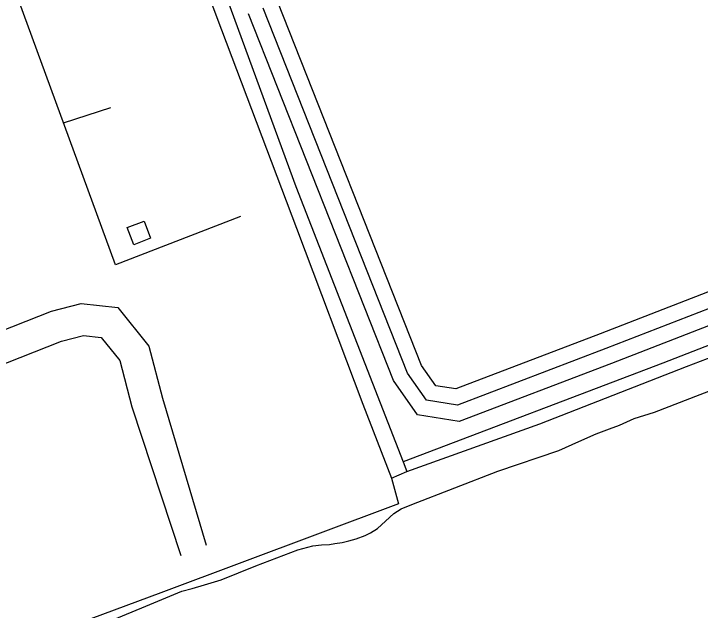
# Model space of a CAD drawing. Extents: x 3694830 to 3732949, y 415201 to 440970.
# Drawn here: x 3712227 to 3712879, y 430873 to 431439 of the extents above; entities that cross this region are included whole.
import ezdxf

# ---------------------------------------------------------------- set-up
doc = ezdxf.new("R2010")
doc.units = 0
for name, color, linetype in [('V-BLDG-OTLN', 7, 'Continuous'), ('V-ROAD-CNTR', 7, 'Continuous'), ('V-TOPO-SHOR', 7, 'Continuous'), ('V-UTIL-LINE', 7, 'Continuous')]:
    doc.layers.add(name, color=color, linetype=linetype)

msp = doc.modelspace()

# ---------------------------------------------------------------- linework, layer by layer
at = {"layer": 'V-BLDG-OTLN'}
msp.add_lwpolyline([(3712335.13, 431235.76), (3712350.99, 431241.92), (3712357.27, 431225.72), (3712341.41, 431219.56)], close=True, dxfattribs=at)
at = {"layer": 'V-ROAD-CNTR'}
for points in [[(3714346.93, 431717.28), (3713730.4, 431484.18), (3713073.72, 431231.3), (3712789.16, 431121.04), (3712648.56, 431067.32), (3712619.2, 431072.02), (3712600.97, 431097.88), (3712464.08, 431444.08)], [(3713470.68, 431400.24), (3713068.32, 431245.29), (3712783.77, 431135.04), (3712646.96, 431082.76), (3712627.82, 431085.83), (3712614.26, 431105.06), (3712478.03, 431449.6)], [(3713066.7, 431212.49), (3712794.54, 431107.04), (3712650.16, 431051.87), (3712610.58, 431058.21), (3712587.68, 431090.7), (3712450.13, 431438.57)], [(3712004.09, 431054.46), (3712263.3, 431156.65), (3712291.39, 431163.78), (3712325.99, 431160.17), (3712355.43, 431123.44), (3712368.41, 431074.03), (3712410.03, 430934.74)], [(3712014.61, 431026.36), (3712272.53, 431128.04), (3712293.6, 431133.39), (3712310.41, 431131.63), (3712328.04, 431109.65), (3712339.52, 431065.92), (3712386, 430924.72)]]:
    msp.add_lwpolyline(points, dxfattribs=at)
at = {"layer": 'V-TOPO-SHOR'}
msp.add_lwpolyline([(3712295.46, 430853.22), (3712352.81, 430876.76), (3712386.9, 430890.93), (3712396.81, 430893.66), (3712408.32, 430896.85), (3712424.21, 430901.64), (3712457.14, 430915.12), (3712496.99, 430930.19), (3712511.26, 430934.06), (3712519.55, 430934.96), (3712526.91, 430935.17), (3712532.21, 430936.08), (3712538.88, 430937.21), (3712545.33, 430938.8), (3712552.23, 430940.62), (3712560.76, 430943.82), (3712566.05, 430946.34), (3712572.51, 430950.46), (3712580.12, 430957.34), (3712588.19, 430964.68), (3712595.11, 430969.03), (3712605.01, 430973.15), (3712686.78, 431004.67), (3712744.58, 431024.52), (3712763.7, 431032.98), (3712780.06, 431040.07), (3712792.72, 431044.86), (3712802.16, 431048.52), (3712815.99, 431054.69), (3712835.56, 431060.85), (3712878.63, 431077.52), (3712931.14, 431097.62)], dxfattribs=at)
at = {"layer": 'V-UTIL-LINE'}
msp.add_line((3712274.63, 431335.26), (3712319.43, 431349.59), dxfattribs=at)
for points in [[(3712336.37, 431707.95), (3712494.96, 431274.93), (3712596.79, 431013.59), (3712600.29, 431004.62)], [(3712319.94, 431701.52), (3712356.19, 431605.2), (3712424.35, 431423.34), (3712495.71, 431235.28), (3712558.63, 431068.37), (3712585.76, 430998.02), (3712600.29, 431004.62), (3712726.5, 431049.74), (3712865.82, 431104.24), (3713018.48, 431162.15), (3713024.49, 431164.43), (3713038.94, 431169.9)], [(3712442.57, 431246.44), (3712324, 431200.63), (3712231.73, 431452.25), (3712145.24, 431673.09)], [(3713023.9, 431177.4), (3712843.27, 431107.38), (3712596.79, 431013.59)], [(3712585.76, 430998.02), (3712592.61, 430973.8), (3712367, 430889.4), (3712117.16, 430796.76)]]:
    msp.add_lwpolyline(points, dxfattribs=at)

doc.saveas('drawing.dxf')
